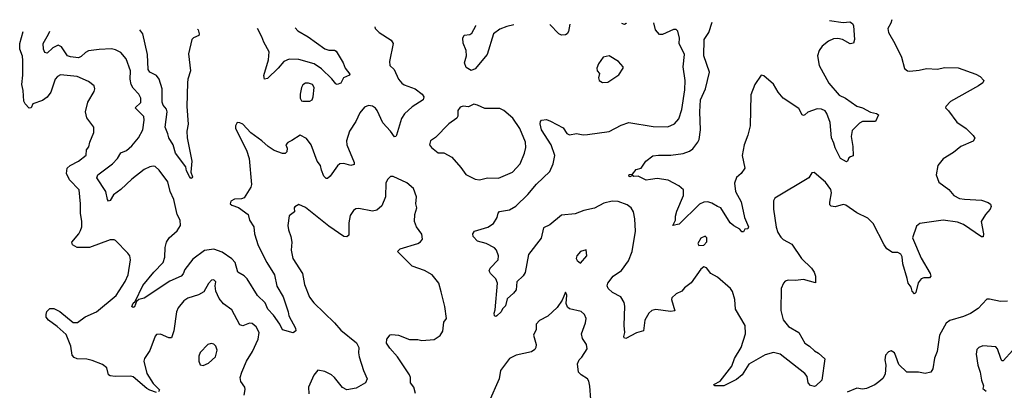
# Model space of a CAD drawing. Extents: x 1771496 to 1971148, y 471553 to 643630.
# Tile 297 of 656: x 1802515 to 1809713, y 639781 to 642489. Entities that reach past the tile are written whole.
import ezdxf

# ---------------------------------------------------------------- set-up
doc = ezdxf.new("R2010")
doc.units = 0

msp = doc.modelspace()

# ---------------------------------------------------------------- linework, layer by layer
at = {"layer": '0CON10XD'}
for points in [[(1805110, 642437.7), (1805114, 642425), (1805143.3, 642395), (1805229.3, 642339.3), (1805244.3, 642315), (1805216.9, 642185), (1805221.4, 642155), (1805251.9, 642125), (1805283.6, 642055), (1805307.8, 642025), (1805325, 642012.9), (1805405, 641983.5), (1805457.5, 641945), (1805469.4, 641925), (1805464.2, 641905), (1805385, 641852.7), (1805328.1, 641801.9), (1805305, 641766.2), (1805268.5, 641645), (1805265, 641636.2), (1805255, 641633.1), (1805225.7, 641675.7), (1805169.3, 641735), (1805128.5, 641825), (1805115, 641842.9), (1805095, 641856.9), (1805065, 641862.9), (1805035, 641850), (1805000.6, 641809.4), (1804971.8, 641745), (1804926.7, 641675), (1804904.6, 641605), (1804905.5, 641575), (1804958.9, 641445), (1804959.1, 641430.9), (1804935, 641423.8), (1804885, 641437.7), (1804854.7, 641435.3), (1804837.5, 641422.5), (1804783.4, 641346.6), (1804765, 641330), (1804755, 641328.8), (1804739.2, 641345), (1804720, 641390), (1804713.5, 641425), (1804688.6, 641455), (1804645.7, 641575), (1804611.2, 641621.2), (1804563.9, 641646.1), (1804505, 641607.5), (1804475, 641592.5), (1804460, 641575), (1804471.2, 641551.2), (1804466.8, 641523.2), (1804455, 641512.5), (1804435, 641512.9), (1804375, 641534.4), (1804331.7, 641561.7), (1804284.2, 641605), (1804203.2, 641663.2), (1804145, 641726.7), (1804125, 641736.7), (1804105, 641737.5), (1804092.5, 641715), (1804093.3, 641695), (1804172.5, 641535), (1804191.4, 641475), (1804209.1, 641285), (1804203.5, 641265), (1804155, 641188.8), (1804135, 641181.2), (1804085, 641177.5), (1804057, 641163), (1804052.5, 641145), (1804065, 641133.8), (1804115, 641116.2), (1804185.8, 641065), (1804194.3, 641025), (1804226.3, 640976.3), (1804231.5, 640925), (1804258.6, 640838.6), (1804320.9, 640715), (1804377.1, 640625), (1804395, 640543.3), (1804440.8, 640465), (1804477.5, 640355), (1804482, 640325), (1804532, 640235), (1804533.3, 640215), (1804515, 640202.5), (1804435, 640223.3), (1804416, 640265), (1804370.6, 640330.6), (1804329.4, 640375), (1804309.7, 640419.7), (1804252.2, 640475), (1804178.5, 640595), (1804155, 640618.5), (1804110, 640645), (1804089.6, 640715), (1804065, 640741.3), (1803995, 640791.5), (1803935, 640811.5), (1803865, 640801.9), (1803779.5, 640740.5), (1803722.7, 640665), (1803708.5, 640631.5), (1803695, 640616.5), (1803611.5, 640578.5), (1803425, 640454), (1803385.8, 640444.2), (1803369.3, 640430.7), (1803355, 640392), (1803345, 640386.2), (1803334.2, 640394.2), (1803345, 640418.8), (1803358.8, 640431.2), (1803415, 640548), (1803495, 640645.6), (1803563.6, 640715), (1803576.5, 640755), (1803577.5, 640825), (1803586.9, 640865), (1803608.1, 640895), (1803665, 640947.1), (1803691.4, 640985), (1803687.5, 641025), (1803667, 641067), (1803641.3, 641175), (1803614.6, 641235), (1803596.4, 641305), (1803535, 641390), (1803505.9, 641415.9), (1803490.2, 641419.8), (1803465, 641414.6), (1803425, 641394.7), (1803334.5, 641325), (1803255, 641249.4), (1803201.5, 641208.5), (1803175, 641167.8), (1803165, 641162.5), (1803156.5, 641175), (1803144.2, 641235), (1803078.9, 641335), (1803085.7, 641355), (1803192.9, 641437.1), (1803228.9, 641475), (1803253.9, 641516.1), (1803295, 641533.5), (1803335, 641566.5), (1803382.9, 641625), (1803414.1, 641685), (1803424.6, 641755), (1803422.3, 641782.3), (1803360, 641845), (1803399.6, 641885), (1803400, 641915), (1803385.4, 641945), (1803345, 641988.2), (1803329.1, 642015), (1803322.9, 642055), (1803324.4, 642115), (1803292.3, 642202.3), (1803255, 642248.6), (1803215, 642268.6), (1803185, 642275.6), (1803095, 642272.7), (1803018.3, 642261.7), (1802995, 642250.6), (1802965, 642220.6), (1802945, 642211.2), (1802885, 642216.8), (1802865, 642224.7), (1802820.1, 642290.1), (1802795, 642302.3), (1802757.3, 642282.7), (1802715, 642245.8), (1802698.6, 642248.6), (1802688, 642275), (1802685.8, 642315), (1802725.3, 642384.7), (1802734, 642405.3)], [(1806125.9, 642451.6), (1806075, 642440.3), (1806025, 642420.8), (1805978.8, 642385), (1805930.9, 642235), (1805845, 642130.8), (1805815, 642118.8), (1805779.5, 642139.5), (1805767.5, 642175), (1805780, 642225), (1805778.9, 642265), (1805756.9, 642316.9), (1805753.1, 642355), (1805765, 642376), (1805805, 642381.4), (1805818.9, 642391.1), (1805849.6, 642445), (1805849.9, 642447.8)], [(1808891.4, 642489.3), (1808884.2, 642465), (1808861.4, 642425), (1808865.8, 642395), (1808913.1, 642315), (1808961.9, 642215), (1808983.9, 642133.9), (1809005, 642116.7), (1809022.3, 642112.3), (1809089.4, 642120.6), (1809145, 642133.9), (1809225, 642128.9), (1809275, 642139.5), (1809375, 642138.6), (1809505, 642091.2), (1809536.7, 642075), (1809562.5, 642045), (1809555, 642027.5), (1809525, 642006.7), (1809318.3, 641891.7), (1809285, 641856.2), (1809282, 641845), (1809305, 641823.3), (1809365, 641741.2), (1809435, 641693.8), (1809484.3, 641644.3), (1809496.1, 641623.9), (1809485, 641601.2), (1809395, 641563.3), (1809340.3, 641519.7), (1809265, 641473.8), (1809226.2, 641425), (1809213.8, 641355), (1809233.2, 641303.2), (1809307.8, 641247.8), (1809344.2, 641205), (1809385, 641183.6), (1809421.4, 641178.6), (1809545, 641170.6), (1809593.9, 641153.9), (1809610.7, 641140.7), (1809616.7, 641125), (1809608.8, 641105), (1809575, 641066.7), (1809544, 641015), (1809560, 640925), (1809557.5, 640902.5), (1809545, 640902), (1809415, 640992.9), (1809370.9, 641010.9), (1809265, 641024.5), (1809095, 641001.4), (1809070.2, 640979.8), (1809041.5, 640895), (1809105, 640748), (1809171.4, 640635), (1809175.8, 640614.2), (1809165, 640604), (1809125, 640604), (1809103.8, 640595), (1809083.2, 640566.8), (1809065.7, 640495), (1809055, 640486.7), (1809039.2, 640505), (1809032.9, 640535), (1809010.6, 640565), (1809002, 640598), (1808971.5, 640705), (1808965.7, 640755.7), (1808955.7, 640775.7), (1808935, 640787.5), (1808895, 640788.9), (1808854.1, 640814.1), (1808833.5, 640843.5), (1808755, 640999.2), (1808715, 641038.9), (1808635, 641079.2), (1808555, 641134.4), (1808535, 641138.5), (1808475, 641122.7), (1808445.8, 641125.8), (1808437.7, 641137.7), (1808436.9, 641155), (1808450.5, 641225), (1808445, 641248.8), (1808405, 641302), (1808321.7, 641371.7), (1808305, 641370), (1808282.5, 641335), (1808036.2, 641185), (1808026.2, 641165), (1808024.3, 641105.7), (1808044.5, 640974.5), (1808056.9, 640935), (1808079.7, 640899.7), (1808095, 640884.2), (1808160.2, 640850.2), (1808230.6, 640745), (1808304.3, 640675), (1808323.3, 640645), (1808333.1, 640615), (1808333, 640567), (1808245, 640592.2), (1808185, 640583.1), (1808133.7, 640586.3), (1808111.8, 640578.2), (1808098, 640565), (1808082.2, 640525), (1808077.9, 640365), (1808096.9, 640296.9), (1808135, 640248.6), (1808211.4, 640205), (1808255, 640125.8), (1808287.5, 640105), (1808325, 640069.2), (1808355, 640053.8), (1808400.5, 640010.5), (1808378, 639855), (1808335, 639814), (1808325, 639810), (1808295.4, 639815.4), (1808278.5, 639835), (1808271.2, 639881.2), (1808255.3, 639905.3), (1808075, 640044.5), (1808025, 640056.5), (1807965, 640041.5), (1807845, 639973.5), (1807795.3, 639894.7), (1807755, 639860.6), (1807663.3, 639815), (1807596.7, 639815), (1807590, 639825), (1807635, 639849.2), (1807721.7, 639958.3), (1807739.1, 640015), (1807790, 640095), (1807819.5, 640195), (1807817.3, 640255), (1807747.8, 640375), (1807741.9, 640445), (1807725, 640503.3), (1807710, 640525), (1807615, 640608.8), (1807566.1, 640636.1), (1807535, 640677.5), (1807515, 640682.5), (1807493.9, 640666.1), (1807424.2, 640565.8), (1807375, 640530), (1807355, 640506.7), (1807313.9, 640486.1), (1807281.7, 640458.3), (1807278.8, 640445), (1807305, 640362.5), (1807271.7, 640358.3), (1807165, 640372.2), (1807135, 640364.3), (1807115, 640344.2), (1807085.5, 640295), (1807074.2, 640215.8), (1807025, 640202.2), (1806945, 640160), (1806934.4, 640165), (1806932.2, 640175), (1806938.9, 640205), (1806932.9, 640255), (1806938.5, 640395), (1806932.7, 640422.7), (1806908.6, 640465), (1806847.2, 640497.2), (1806815.7, 640525.7), (1806809.2, 640545), (1806814.4, 640565), (1806854.4, 640615.6), (1806913.2, 640656.8), (1806965, 640727.1), (1806992.9, 640795), (1807015.6, 640945), (1807012.2, 641035), (1807001.8, 641085), (1806985, 641114.3), (1806955, 641136.2), (1806890.3, 641160.3), (1806845, 641162.5), (1806785, 641149.5), (1806716.7, 641113.3), (1806640, 641095), (1806575, 641070), (1806475, 641060.8), (1806389.8, 640990.2), (1806345, 640968), (1806326.4, 640893.6), (1806235, 640774), (1806208.7, 640641.3), (1806195, 640616.7), (1806150, 640575), (1806143.8, 640515), (1806125, 640490), (1806079.1, 640450.9), (1806065, 640397.5), (1806045, 640377.5), (1806033.3, 640355), (1806002.5, 640325), (1805995, 640321.2), (1805985, 640326.7), (1805982.2, 640345), (1805989.5, 640370.5), (1806006.9, 640565), (1805995.5, 640595.5), (1805955.9, 640635.9), (1805946.2, 640655), (1805953.8, 640675), (1806012, 640735), (1806014, 640765), (1806000, 640805), (1805985, 640822), (1805924.4, 640854.4), (1805861.8, 640871.8), (1805830.8, 640905), (1805828, 640925), (1805840, 640945), (1805937, 640973), (1805978.9, 641001.1), (1806004.3, 641045), (1806013.2, 641076.8), (1806023, 641087), (1806095, 641099.5), (1806142.4, 641127.6), (1806229.1, 641210.9), (1806292.7, 641287.3), (1806389.3, 641379.3), (1806414.4, 641435), (1806427, 641497), (1806400, 641575), (1806328.1, 641685), (1806320.6, 641729.4), (1806322, 641745), (1806330, 641755), (1806365, 641760), (1806395, 641749.1), (1806488.3, 641698.3), (1806515, 641658.6), (1806535, 641647.8), (1806585, 641658), (1806635, 641648.6), (1806665, 641650), (1806825, 641673.5), (1806910.9, 641719.1), (1806967.7, 641737.7), (1807145, 641710), (1807253, 641707), (1807302.6, 641727.4), (1807333.1, 641765), (1807356, 641834), (1807376.8, 641976.8), (1807380.8, 642045), (1807364.5, 642145), (1807373.6, 642235), (1807336.4, 642315), (1807337.8, 642355), (1807325.8, 642405.8), (1807315, 642416.7), (1807295, 642418), (1807215, 642380.5), (1807192, 642382), (1807162.7, 642415), (1807149.7, 642465.5)], [(1806537.3, 642457.2), (1806527.5, 642402.5), (1806516.7, 642385), (1806505, 642378.8), (1806475, 642376.2), (1806456.7, 642385), (1806389.6, 642455.2)], [(1806950.1, 642462.8), (1806948.9, 642461.1), (1806935, 642454.3), (1806917.1, 642462.4)], [(1808435, 642483.1), (1808535, 642469.2), (1808583.9, 642473.9), (1808602.3, 642462.3), (1808609.2, 642445), (1808618.6, 642345), (1808611.4, 642318.6), (1808585, 642313.1), (1808528.8, 642345), (1808495, 642351.8), (1808465, 642350), (1808427.6, 642332.4), (1808382, 642295), (1808359.2, 642265), (1808346.2, 642225), (1808358, 642155), (1808430.6, 642025), (1808505, 641936.9), (1808552, 641915), (1808635, 641857.5), (1808675, 641845.6), (1808733.8, 641813.8), (1808777.5, 641805), (1808792.5, 641795), (1808770, 641745), (1808675, 641744.3), (1808655, 641734.2), (1808599.3, 641680.7), (1808593.6, 641636.4), (1808606.4, 641563.6), (1808607.5, 641495), (1808588.3, 641488.3), (1808575, 641480), (1808567.5, 641455), (1808558.8, 641451.2), (1808514.4, 641475), (1808475, 641552), (1808467.2, 641587.2), (1808448.2, 641625), (1808438.8, 641738.8), (1808416.2, 641805), (1808402.7, 641822.7), (1808376.7, 641835), (1808345, 641837.7), (1808275.5, 641814.5), (1808255, 641793.1), (1808245, 641789.4), (1808235, 641794.4), (1808209.4, 641839.4), (1808095.4, 641915.4), (1808059.4, 641959.4), (1808025, 642017.5), (1807955, 642080), (1807936.4, 642083.6), (1807888, 642015), (1807859.7, 641940.3), (1807855.3, 641714.7), (1807838.1, 641645), (1807811.2, 641575), (1807797, 641497), (1807816.2, 641405), (1807788, 641365), (1807754.6, 641335.4), (1807740.6, 641295), (1807746.7, 641235), (1807789.1, 641159.1), (1807814.2, 641045), (1807842.5, 640975), (1807838.3, 640961.7), (1807815, 640960), (1807805, 640940), (1807795, 640940), (1807779.2, 640959.2), (1807735, 640982.5), (1807708.1, 641005), (1807640, 641115), (1807615, 641123.3), (1807575, 641149.4), (1807545, 641158.5), (1807515, 641155.6), (1807485, 641140.6), (1807336, 640995), (1807290, 640985), (1807310, 641025), (1807309.2, 641055), (1807319.1, 641090.9), (1807366.3, 641203.7), (1807367.5, 641245), (1807334.4, 641274.4), (1807255, 641315.8), (1807175, 641329.4), (1807125, 641320.5), (1807095, 641315.7), (1807035, 641345.8), (1807005, 641343.8), (1806995, 641350), (1806975, 641342), (1806967, 641347), (1806971.2, 641358.8), (1806995, 641360), (1807022.5, 641395), (1807057.5, 641405), (1807092, 641455), (1807143.3, 641495), (1807185, 641500.6), (1807275, 641499.2), (1807365, 641510.6), (1807412.4, 641527.6), (1807434.5, 641545.5), (1807473.1, 641595), (1807481.1, 641615), (1807491.8, 641685), (1807487.3, 641815), (1807491.8, 641905), (1807529.1, 641985), (1807558.2, 642105), (1807516.8, 642225), (1807517.9, 642345), (1807553.6, 642395), (1807576.6, 642471.4)], [(1803513.9, 639766.1), (1803465, 639782.2), (1803445, 639795.6), (1803345, 639878.9), (1803324.5, 639884.5), (1803211.5, 639881.5), (1803176.8, 639886.8), (1803164.3, 639895), (1803151.4, 639945), (1803118.9, 639968.9), (1803045, 640000), (1803005, 640008.5), (1802935, 640011.4), (1802912.1, 640022.1), (1802897.7, 640037.7), (1802889.2, 640105), (1802855, 640189.2), (1802788.5, 640248.5), (1802725, 640293.3), (1802707.5, 640315), (1802707.5, 640335), (1802713, 640357), (1802735, 640380), (1802765, 640380), (1802808.3, 640358.3), (1802905, 640276.2), (1802936.7, 640276.7), (1802992.3, 640317.7), (1803076.4, 640353.6), (1803220, 640475), (1803285, 640575.8), (1803308.2, 640625), (1803325.7, 640735), (1803319.2, 640765), (1803305, 640783.8), (1803216.2, 640875), (1803205, 640880), (1803175, 640880.8), (1803025, 640824.5), (1802935, 640825.7), (1802900, 640845), (1802896, 640865), (1802946.1, 640923.9), (1802960.2, 640949.8), (1802968.1, 640975), (1802970, 641015), (1802959.2, 641075), (1802960, 641145), (1802949.2, 641245), (1802878.3, 641318.3), (1802856.2, 641365), (1802860.9, 641405), (1802882.9, 641425), (1802945, 641455.6), (1802999.8, 641500.2), (1803002.7, 641537.3), (1803019.5, 641560.5), (1803027.1, 641595), (1803056.7, 641665), (1803057.5, 641705), (1803005, 641771.2), (1802995.6, 641815), (1803013, 641887), (1803058.6, 641965), (1803064, 641985), (1803060, 642005), (1803018.6, 642038.6), (1802935, 642075.4), (1802813.7, 642086.3), (1802792, 642075), (1802775, 642054), (1802741.2, 641958.8), (1802715.7, 641924.2), (1802680.3, 641899.7), (1802610, 641875), (1802597.5, 641845), (1802585, 641844), (1802555, 641873.8), (1802545.8, 641895), (1802541.2, 641971.2), (1802529.1, 642015), (1802538.2, 642085), (1802537.9, 642192.1), (1802535, 642223.3), (1802514.6, 642274.6), (1802515.4, 642315), (1802540.7, 642402.7)], [(1803815, 642420), (1803818.6, 642415), (1803826, 642385), (1803823.3, 642375), (1803785, 642357.1), (1803773.1, 642345), (1803749.7, 642240.3), (1803763.8, 642115), (1803743.6, 642055), (1803741.1, 642028.9), (1803736.9, 641855), (1803747.1, 641725), (1803735.4, 641674.6), (1803738.4, 641625), (1803773.3, 641456.7), (1803766, 641375), (1803777.9, 641342.1), (1803775, 641333.3), (1803765, 641330), (1803755, 641343.3), (1803734.4, 641385), (1803728, 641415), (1803654.2, 641515), (1803635.6, 641575.6), (1803603.8, 641625), (1803598.8, 641655), (1803577.5, 641705), (1803591.8, 641815), (1803586.9, 641835), (1803564.5, 641865), (1803557, 641887), (1803555.3, 641985), (1803534.7, 642054.7), (1803515, 642080.6), (1803465.8, 642105), (1803454.7, 642124.7), (1803449.6, 642235), (1803415.8, 642385), (1803393, 642414.3)], [(1804528.6, 642429.8), (1804548.8, 642408.8), (1804622.9, 642365), (1804745, 642275.5), (1804775, 642265.5), (1804815.6, 642265.6), (1804828.9, 642258.9), (1804878.6, 642175), (1804894.5, 642134.5), (1804929.3, 642090.7), (1804926.1, 642083.9), (1804881.2, 642065), (1804862.5, 642025), (1804835, 642016.7), (1804825, 642020), (1804797.7, 642057.7), (1804721.1, 642131.1), (1804666.7, 642166.7), (1804555, 642199.2), (1804485, 642201.5), (1804445, 642184.3), (1804405, 642134.3), (1804325, 642058.8), (1804303.3, 642055), (1804298.3, 642081.7), (1804332.9, 642195), (1804338.9, 642255), (1804298.2, 642325), (1804284.7, 642365), (1804253.7, 642426)], [(1806775, 642030), (1806815, 642034), (1806894.2, 642085.8), (1806926.7, 642135), (1806927.5, 642145), (1806892.8, 642182.8), (1806825, 642225.7), (1806780, 642215), (1806745, 642166.7), (1806734, 642135), (1806736.2, 642115), (1806753.3, 642095), (1806746.2, 642065), (1806750, 642045), (1806775, 642030)], [(1804635, 641893.3), (1804652.5, 641905), (1804661.2, 641925), (1804667.5, 641995), (1804655, 642016.7), (1804626.2, 642026.2), (1804605, 642025.6), (1804585.6, 642014.4), (1804574.2, 641995), (1804564.3, 641945.7), (1804566.2, 641915), (1804575, 641897.5), (1804583.6, 641893.6), (1804635, 641893.3)], [(1805875, 641319.2), (1805895, 641323.1), (1805935, 641333.1), (1806015, 641332.2), (1806116.7, 641375), (1806173.6, 641436.4), (1806205.6, 641515), (1806214.4, 641555), (1806212.2, 641595), (1806170.6, 641695), (1806120.7, 641770.7), (1806055, 641826.7), (1806025, 641840), (1805915, 641840), (1805862.5, 641865), (1805835, 641871.2), (1805795, 641853.8), (1805757, 641857), (1805735, 641850), (1805718.2, 641825), (1805718.1, 641785), (1805710.3, 641769.7), (1805650.9, 641729.1), (1805555, 641628), (1805518.8, 641605), (1805511.2, 641575), (1805526.2, 641555), (1805575, 641516), (1805615, 641516), (1805675, 641484), (1805739.3, 641409.3), (1805775, 641357.5), (1805843.6, 641323.6), (1805875, 641319.2)], [(1805408.8, 639758.8), (1805396, 639805), (1805372, 639835), (1805371.2, 639875), (1805363.8, 639895), (1805275.6, 640025.6), (1805219.5, 640089.5), (1805196.7, 640125), (1805197.5, 640155), (1805223.6, 640186.4), (1805235, 640190), (1805285, 640183.3), (1805365, 640153.8), (1805425, 640153.8), (1805455, 640146), (1805545, 640153.3), (1805587.7, 640182.3), (1805607, 640213), (1805615, 640280), (1805633.6, 640306.4), (1805622.7, 640392.7), (1805595, 640500), (1805579.2, 640565), (1805529.2, 640625), (1805475, 640655.6), (1805385, 640687.8), (1805276, 640795), (1805295, 640815.8), (1805425.6, 640854.4), (1805445, 640866), (1805460, 640885), (1805455, 640922.5), (1805415.8, 640975.8), (1805400, 641015), (1805402.5, 641065), (1805418, 641115), (1805410.8, 641145), (1805416.7, 641195), (1805393.8, 641255), (1805345, 641298), (1805245, 641343.8), (1805226.4, 641343.6), (1805205, 641323.3), (1805192.5, 641297.5), (1805188.1, 641195), (1805161.1, 641128.9), (1805125, 641098.6), (1805095, 641090.6), (1804995, 641110.8), (1804973, 641107), (1804955.8, 641094.2), (1804930.7, 641059.3), (1804921.1, 641005), (1804920, 640915), (1804905, 640904), (1804885, 640905.8), (1804775, 640981.1), (1804605, 641116.2), (1804555, 641140), (1804525, 641122.5), (1804520, 641115), (1804522.5, 641085), (1804484.3, 641055.7), (1804476, 640985), (1804479.2, 640955), (1804498, 640905), (1804503.9, 640863.9), (1804500, 640805), (1804512.5, 640745), (1804583.1, 640635), (1804595.5, 640555), (1804632.9, 640462.9), (1804665, 640421.4), (1804816.2, 640275), (1804861.3, 640221.3), (1804977.4, 640127.4), (1804994, 640095), (1804990.8, 640055), (1804995.8, 640025), (1805028.6, 639925), (1805055.8, 639865), (1805043.8, 639835), (1804975, 639796.7), (1804905, 639785.8), (1804875, 639802), (1804815, 639875.8), (1804793.6, 639893.6), (1804745, 639918.5), (1804695, 639928), (1804665, 639892), (1804625.6, 639805), (1804628.9, 639755)], [(1807478.3, 640838.3), (1807515, 640842.5), (1807537, 640867), (1807537.5, 640895), (1807525, 640906.7), (1807495, 640892.5), (1807472.5, 640855), (1807478.3, 640838.3)], [(1806615, 640710), (1806660, 640765), (1806655, 640807.5), (1806615, 640796.2), (1806586.7, 640765), (1806583.8, 640745), (1806589.3, 640729.3), (1806615, 640710)], [(1804156.2, 639745), (1804163, 639787), (1804160, 639805), (1804130.8, 639845), (1804127.5, 639875), (1804138.1, 639915), (1804173.2, 639995), (1804216.9, 640065), (1804258.8, 640155), (1804265.5, 640205), (1804243.1, 640245), (1804215, 640270.6), (1804195, 640273.1), (1804145, 640253.3), (1804125, 640260.8), (1804065, 640368.8), (1804005, 640413.8), (1803972.2, 640452.2), (1803947.5, 640505), (1803943.8, 640545), (1803948, 640575), (1803935, 640588.8), (1803917.5, 640585), (1803895, 640562.5), (1803860.2, 640499.8), (1803821.4, 640478.6), (1803743.8, 640455), (1803714.5, 640435.5), (1803674, 640385), (1803660, 640355), (1803641.4, 640215), (1803624.2, 640165.8), (1803605, 640164.3), (1803545, 640192), (1803515, 640190), (1803505, 640177.5), (1803465, 640071.2), (1803426.9, 640015), (1803422.7, 639995), (1803444.2, 639904.2), (1803491.3, 639831.3), (1803536.7, 639785), (1803528.8, 639771.2)], [(1806690.4, 639715), (1806682.4, 639812.4), (1806675, 639848.8), (1806665.3, 639865.3), (1806618.8, 639895), (1806600, 639915), (1806592, 639975), (1806603.8, 640005), (1806625, 640023.8), (1806664, 640085), (1806659.2, 640115), (1806629.1, 640159.1), (1806622.9, 640195), (1806651.2, 640275), (1806656.1, 640306.1), (1806643.3, 640335), (1806618.3, 640358.3), (1806535, 640377.8), (1806519.2, 640389.2), (1806508.9, 640415), (1806515.4, 640475.4), (1806505, 640497.5), (1806479.3, 640440.7), (1806445, 640385.6), (1806375, 640324.2), (1806315, 640292), (1806290, 640265), (1806291.2, 640225), (1806270, 640185), (1806289.5, 640115), (1806288.1, 640095), (1806279.5, 640080.5), (1806255, 640063.3), (1806145, 640038.6), (1806095.6, 640014.4), (1806030.6, 639925), (1806019.4, 639865), (1805945.5, 639694.5)], [(1809736.9, 640433.1), (1809685, 640430.6), (1809605, 640448), (1809585, 640446.7), (1809521.1, 640378.9), (1809465, 640341.9), (1809415, 640320), (1809315, 640292.5), (1809287.9, 640272.1), (1809238.1, 640185), (1809220.8, 640065), (1809203.3, 640016.7), (1809191.4, 639938.6), (1809175.6, 639914.4), (1809135, 639903.1), (1809085.5, 639914.5), (1809000, 639915), (1808941.2, 639971.2), (1808920.7, 640030.7), (1808910, 640055), (1808885, 640070), (1808865, 640062.5), (1808845, 640037.5), (1808838.8, 640005), (1808846.2, 639965), (1808841.2, 639898.8), (1808825, 639868.8), (1808795, 639842.5), (1808765, 639820.8), (1808705, 639794), (1808675, 639788.8), (1808635, 639796.2), (1808565, 639766.7)], [(1803855, 639963.8), (1803895, 639980), (1803946, 640025), (1803957.1, 640075), (1803948, 640105), (1803935, 640118.8), (1803915, 640123.8), (1803890, 640115), (1803835, 640056.7), (1803825, 640030), (1803824.1, 639994.1), (1803835, 639967.5), (1803855, 639963.8)], [(1809775, 640073.8), (1809705, 639996.7), (1809695, 639997.5), (1809688, 640015), (1809662, 640085), (1809650, 640100), (1809555, 640106.2), (1809527.5, 640095), (1809511.2, 640078.8), (1809506.2, 640045), (1809518, 639965), (1809536.2, 639915), (1809545.9, 639855.9), (1809560, 639815), (1809556.2, 639795), (1809580, 639775)]]:
    msp.add_lwpolyline(points, dxfattribs=at)

doc.saveas('drawing.dxf')
